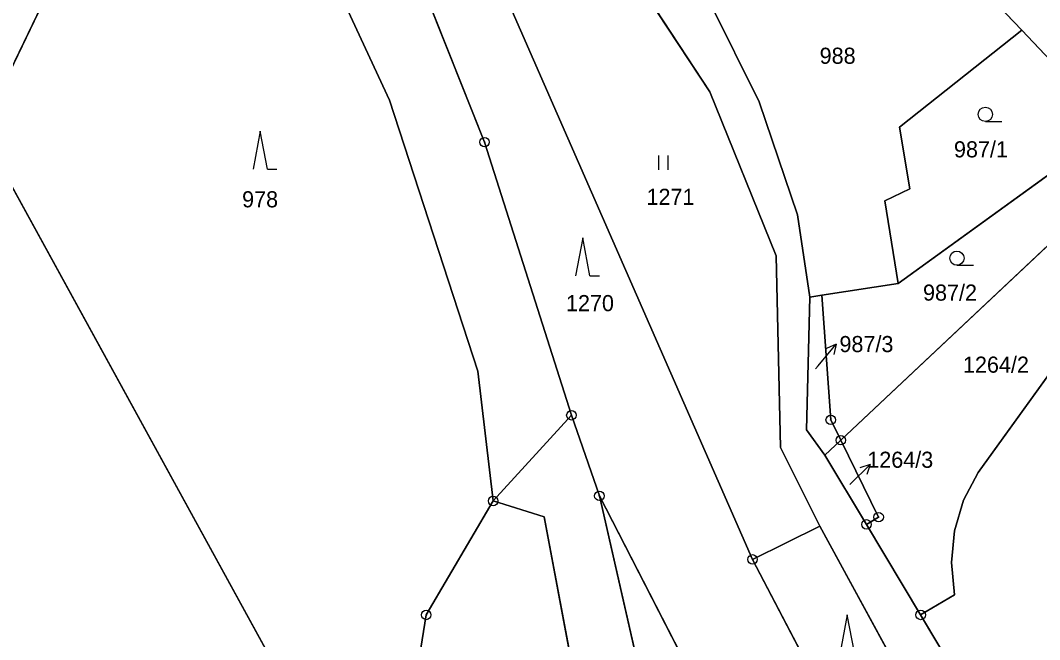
# Model space of a CAD drawing. Extents: x -689422 to -685210, y -987725 to -982160.
# Drawn here: x -686972.5 to -686865, y -986015.1 to -985949.8 of the extents above; entities that cross this region are included whole.
import ezdxf

# ---------------------------------------------------------------- set-up
doc = ezdxf.new("R2010")
doc.units = 0
for name, color, linetype in [('KN_Hranice_parcel', 7, 'Continuous'), ('KN_Parcelni cisla', 7, 'Continuous'), ('KN_Parcelni cisla_sipky', 7, 'Continuous'), ('KN_Polygon parcely', 7, 'Continuous'), ('KN_POZEMKY_LESNI POZEMEK', 7, 'Continuous'), ('KN_POZEMKY_ORNA PUDA', 7, 'Continuous'), ('KN_POZEMKY_OSTATNI PLOCHA', 7, 'Continuous'), ('KN_POZEMKY_TTP', 7, 'Continuous'), ('KN_POZEMKY_ZAHRADA', 7, 'Continuous'), ('KN_VYUZITI_16_ostatni plocha_silnice', 7, 'Continuous'), ('KN_VYUZITI_26_ostatni plocha_jina plocha', 7, 'Continuous'), ('KN_VYUZITI_27_ostatni plocha_neplodna puda', 7, 'Continuous'), ('KN_Značky bodu BP', 7, 'Continuous'), ('KN_Značky kultur', 7, 'Continuous')]:
    doc.layers.add(name, color=color, linetype=linetype)

msp = doc.modelspace()

# ---------------------------------------------------------------- linework, layer by layer
at = {"layer": 'KN_Hranice_parcel'}
for p, q in [((-686953.92, -985914.25), (-686976.59, -985961.43)), ((-686857.2, -985961.09), (-686866.9, -985950.84)), ((-686857.2, -985961.09), (-686879.94, -985977.53)), ((-686879.94, -985977.53), (-686887.99, -985978.78)), ((-686887.99, -985978.78), (-686889.24, -985978.98)), ((-686887.99, -985978.78), (-686887.04, -985991.93)), ((-686922.63, -986000.48), (-686914.38, -985991.44)), ((-686911.43, -985999.94), (-686914.38, -985991.44)), ((-686887.04, -985991.93), (-686885.98, -985994.07)), ((-686887.65, -985995.64), (-686885.98, -985994.07)), ((-686885.98, -985994.07), (-686881.99, -986002.18)), ((-686887.65, -985995.64), (-686883.27, -986002.95)), ((-686881.99, -986002.18), (-686883.27, -986002.95)), ((-686888.2, -986003.15), (-686895.28, -986006.64)), ((-686875.86, -986025.76), (-686888.2, -986003.15)), ((-686883.27, -986002.95), (-686877.56, -986012.5)), ((-686895.28, -986006.64), (-686883.22, -986029.68))]:
    msp.add_line(p, q, dxfattribs=at)
for points in [[(-686922.63, -986000.48), (-686924.23, -985986.79), (-686933.55, -985958.19), (-686953.92, -985914.25)], [(-686919.77, -985923.66), (-686906.38, -985947.28), (-686899.78, -985957.32), (-686892.78, -985974.63), (-686892.32, -985994.85), (-686888.2, -986003.15)], [(-686895.28, -986006.64), (-686920.86, -985948.24), (-686923.5, -985924.55)], [(-686914.38, -985991.44), (-686923.53, -985962.63), (-686935.38, -985932.82)], [(-686866.9, -985950.84), (-686872.01, -985945.45), (-686885.86, -985932.01)], [(-686899.74, -985947.98), (-686894.57, -985958.37), (-686890.56, -985970.3), (-686889.24, -985978.98)], [(-686879.94, -985977.53), (-686881.33, -985968.82), (-686878.7, -985967.55), (-686879.79, -985961.07), (-686866.9, -985950.84)], [(-686976.59, -985961.43), (-686936.32, -986034.85), (-686932.82, -986032.02)], [(-686885.98, -985994.07), (-686858.21, -985967.93), (-686855.35, -985962.49)], [(-686849.86, -985966.64), (-686852.15, -985970.61), (-686871.5, -985997.48), (-686873.06, -986000.41), (-686874, -986003.62), (-686874.3, -986006.96), (-686874.01, -986010.38), (-686877.56, -986012.5)], [(-686889.24, -985978.98), (-686889.59, -985992.98), (-686887.65, -985995.64)], [(-686932.82, -986032.02), (-686929.68, -986012.5), (-686922.63, -986000.48)], [(-686922.63, -986000.48), (-686917.25, -986002.16), (-686910.38, -986038.58), (-686909.09, -986065.1), (-686904.51, -986078.46), (-686908.03, -986079.44)], [(-686898.34, -986082.57), (-686903.9, -986032.94), (-686911.43, -985999.94)], [(-686875.98, -986068.84), (-686885.07, -986051.27), (-686911.43, -985999.94)], [(-686877.56, -986012.5), (-686871.66, -986022.36), (-686870.61, -986025.69)]]:
    msp.add_lwpolyline(points, dxfattribs=at)
at = {"layer": 'KN_Parcelni cisla_sipky'}
for p, q in [((-686888.38, -985986.24), (-686886.45, -985983.94)), ((-686886.45, -985983.94), (-686887.48, -985984.39)), ((-686886.45, -985983.94), (-686886.71, -985985.03)), ((-686888.63, -985986.55), (-686888.38, -985986.24)), ((-686885.02, -985998.75), (-686882.9, -985996.63)), ((-686882.9, -985996.63), (-686883.96, -985996.98)), ((-686882.9, -985996.63), (-686883.25, -985997.69))]:
    msp.add_line(p, q, dxfattribs=at)
at = {"layer": 'KN_Polygon parcely'}
for points in [[(-686978.19, -985842.94), (-686966.74, -985851.16), (-686961.89, -985855.3), (-686956.75, -985859.65), (-686942.32, -985873.55), (-686939.75, -985875.76), (-686935.7, -985879.92), (-686930.34, -985885.47), (-686926.29, -985889.61), (-686913.08, -985903.42), (-686906.38, -985910.25), (-686896.89, -985919.84), (-686889.91, -985927.54), (-686885.86, -985932.01), (-686872.01, -985945.45), (-686866.9, -985950.84), (-686857.2, -985961.09)], [(-686871.66, -986022.36), (-686877.56, -986012.5), (-686883.27, -986002.95), (-686887.65, -985995.64), (-686889.59, -985992.98), (-686889.24, -985978.98), (-686890.56, -985970.3), (-686894.57, -985958.37), (-686899.74, -985947.98), (-686903.28, -985941.27), (-686909.78, -985931.2), (-686917.65, -985921.54), (-686919.77, -985923.66), (-686906.38, -985947.28), (-686899.78, -985957.32), (-686892.78, -985974.63), (-686892.32, -985994.85), (-686888.2, -986003.15), (-686875.86, -986025.76)], [(-686837.22, -986017.73), (-686842.32, -985996.83), (-686842.59, -985995.73), (-686844.37, -985993.84), (-686847.75, -985996.96), (-686852.27, -985987.45), (-686852.56, -985982.3), (-686851.76, -985978.9), (-686850.41, -985976.37), (-686845.96, -985970.78), (-686849.86, -985966.64), (-686852.15, -985970.61), (-686871.5, -985997.48), (-686873.06, -986000.41), (-686874, -986003.62), (-686874.3, -986006.96), (-686874.01, -986010.38), (-686877.56, -986012.5), (-686871.66, -986022.36)]]:
    msp.add_lwpolyline(points, dxfattribs=at)
for points in [[(-686976.59, -985961.43), (-686953.92, -985914.25), (-686968.42, -985896.57), (-686987.76, -985890.96), (-686997.42, -985891.97), (-687008.72, -985905.55)], [(-686946.77, -985911.79), (-686953.92, -985914.25), (-686933.55, -985958.19), (-686924.23, -985986.79), (-686922.63, -986000.48), (-686914.38, -985991.44), (-686923.53, -985962.63), (-686935.38, -985932.82)], [(-686976.59, -985961.43), (-686936.32, -986034.85), (-686932.82, -986032.02), (-686929.68, -986012.5), (-686922.63, -986000.48), (-686924.23, -985986.79), (-686933.55, -985958.19), (-686953.92, -985914.25)], [(-686919.77, -985923.66), (-686922.09, -985925.99), (-686923.5, -985924.55), (-686920.86, -985948.24), (-686895.28, -986006.64), (-686888.2, -986003.15), (-686892.32, -985994.85), (-686892.78, -985974.63), (-686899.78, -985957.32), (-686906.38, -985947.28)], [(-686920.86, -985948.24), (-686923.5, -985924.55), (-686935.38, -985932.82), (-686923.53, -985962.63), (-686914.38, -985991.44), (-686911.43, -985999.94), (-686885.07, -986051.27), (-686875.98, -986068.84), (-686871.13, -986066.65), (-686862.97, -986062.66), (-686883.22, -986029.68), (-686895.28, -986006.64)], [(-686885.86, -985932.01), (-686885.83, -985935.73), (-686898.61, -985947.22), (-686899.74, -985947.98), (-686894.57, -985958.37), (-686890.56, -985970.3), (-686889.24, -985978.98), (-686887.99, -985978.78), (-686879.94, -985977.53), (-686881.33, -985968.82), (-686878.7, -985967.55), (-686879.79, -985961.07), (-686866.9, -985950.84), (-686872.01, -985945.45)], [(-686866.9, -985950.84), (-686879.79, -985961.07), (-686878.7, -985967.55), (-686881.33, -985968.82), (-686879.94, -985977.53), (-686857.2, -985961.09)], [(-686969.11, -986061.42), (-686990.82, -986084.68), (-686989.13, -986088.31), (-686920.43, -986055.73), (-686932.82, -986032.02), (-686936.32, -986034.85), (-686976.59, -985961.43), (-687005.66, -985968.81)], [(-686857.2, -985961.09), (-686879.94, -985977.53), (-686887.99, -985978.78), (-686887.04, -985991.93), (-686885.98, -985994.07), (-686858.21, -985967.93), (-686855.35, -985962.49)], [(-686855.35, -985962.49), (-686858.21, -985967.93), (-686885.98, -985994.07), (-686881.99, -986002.18), (-686883.27, -986002.95), (-686877.56, -986012.5), (-686874.01, -986010.38), (-686874.3, -986006.96), (-686874, -986003.62), (-686873.06, -986000.41), (-686871.5, -985997.48), (-686852.15, -985970.61), (-686849.86, -985966.64)], [(-686889.59, -985992.98), (-686887.65, -985995.64), (-686885.98, -985994.07), (-686887.04, -985991.93), (-686887.99, -985978.78), (-686889.24, -985978.98)], [(-686904.42, -986086.16), (-686898.34, -986082.57), (-686903.9, -986032.94), (-686911.43, -985999.94), (-686914.38, -985991.44), (-686922.63, -986000.48), (-686917.25, -986002.16), (-686910.38, -986038.58), (-686909.09, -986065.1), (-686904.51, -986078.46), (-686908.03, -986079.44)], [(-686883.27, -986002.95), (-686881.99, -986002.18), (-686885.98, -985994.07), (-686887.65, -985995.64)], [(-686920.43, -986055.73), (-686908.03, -986079.44), (-686904.51, -986078.46), (-686909.09, -986065.1), (-686910.38, -986038.58), (-686917.25, -986002.16), (-686922.63, -986000.48), (-686929.68, -986012.5), (-686932.82, -986032.02)], [(-686875.98, -986068.84), (-686885.07, -986051.27), (-686911.43, -985999.94), (-686903.9, -986032.94), (-686898.34, -986082.57)], [(-686883.22, -986029.68), (-686875.86, -986025.76), (-686888.2, -986003.15), (-686895.28, -986006.64)]]:
    msp.add_lwpolyline(points, close=True, dxfattribs=at)
at = {"layer": 'KN_POZEMKY_LESNI POZEMEK'}
for p, q in [((-686976.59, -985961.43), (-686953.92, -985914.25)), ((-686953.92, -985914.25), (-686933.55, -985958.19)), ((-686933.55, -985958.19), (-686953.92, -985914.25)), ((-686935.38, -985932.82), (-686923.53, -985962.63)), ((-686923.53, -985962.63), (-686935.38, -985932.82)), ((-686920.86, -985948.24), (-686895.28, -986006.64)), ((-686933.55, -985958.19), (-686924.23, -985986.79)), ((-686924.23, -985986.79), (-686933.55, -985958.19)), ((-686936.32, -986034.85), (-686976.59, -985961.43)), ((-686923.53, -985962.63), (-686914.38, -985991.44)), ((-686914.38, -985991.44), (-686923.53, -985962.63)), ((-686924.23, -985986.79), (-686922.63, -986000.48)), ((-686922.63, -986000.48), (-686924.23, -985986.79)), ((-686914.38, -985991.44), (-686922.63, -986000.48)), ((-686911.43, -985999.94), (-686914.38, -985991.44)), ((-686922.63, -986000.48), (-686929.68, -986012.5)), ((-686885.07, -986051.27), (-686911.43, -985999.94)), ((-686895.28, -986006.64), (-686888.2, -986003.15)), ((-686888.2, -986003.15), (-686875.86, -986025.76)), ((-686883.22, -986029.68), (-686895.28, -986006.64)), ((-686895.28, -986006.64), (-686883.22, -986029.68)), ((-686929.68, -986012.5), (-686932.82, -986032.02))]:
    msp.add_line(p, q, dxfattribs=at)
at = {"layer": 'KN_POZEMKY_ORNA PUDA'}
msp.add_line((-686976.59, -985961.43), (-686936.32, -986034.85), dxfattribs=at)
at = {"layer": 'KN_POZEMKY_OSTATNI PLOCHA'}
for p, q in [((-686872.01, -985945.45), (-686866.9, -985950.84)), ((-686866.9, -985950.84), (-686872.01, -985945.45)), ((-686899.78, -985957.32), (-686906.38, -985947.28)), ((-686894.57, -985958.37), (-686899.74, -985947.98)), ((-686899.74, -985947.98), (-686894.57, -985958.37)), ((-686866.9, -985950.84), (-686879.79, -985961.07)), ((-686857.2, -985961.09), (-686866.9, -985950.84)), ((-686892.78, -985974.63), (-686899.78, -985957.32)), ((-686890.56, -985970.3), (-686894.57, -985958.37)), ((-686894.57, -985958.37), (-686890.56, -985970.3)), ((-686879.79, -985961.07), (-686878.7, -985967.55)), ((-686885.98, -985994.07), (-686858.21, -985967.93)), ((-686878.7, -985967.55), (-686881.33, -985968.82)), ((-686881.33, -985968.82), (-686879.94, -985977.53)), ((-686889.24, -985978.98), (-686890.56, -985970.3)), ((-686890.56, -985970.3), (-686889.24, -985978.98)), ((-686871.5, -985997.48), (-686852.15, -985970.61)), ((-686852.15, -985970.61), (-686871.5, -985997.48)), ((-686892.32, -985994.85), (-686892.78, -985974.63)), ((-686879.94, -985977.53), (-686887.99, -985978.78)), ((-686889.24, -985978.98), (-686889.59, -985992.98)), ((-686887.99, -985978.78), (-686889.24, -985978.98)), ((-686922.63, -986000.48), (-686914.38, -985991.44)), ((-686914.38, -985991.44), (-686911.43, -985999.94)), ((-686889.59, -985992.98), (-686887.65, -985995.64)), ((-686887.65, -985995.64), (-686885.98, -985994.07)), ((-686881.99, -986002.18), (-686885.98, -985994.07)), ((-686885.98, -985994.07), (-686881.99, -986002.18)), ((-686888.2, -986003.15), (-686892.32, -985994.85)), ((-686883.27, -986002.95), (-686887.65, -985995.64)), ((-686887.65, -985995.64), (-686883.27, -986002.95)), ((-686873.06, -986000.41), (-686871.5, -985997.48)), ((-686871.5, -985997.48), (-686873.06, -986000.41)), ((-686917.25, -986002.16), (-686922.63, -986000.48)), ((-686911.43, -985999.94), (-686903.9, -986032.94)), ((-686874, -986003.62), (-686873.06, -986000.41)), ((-686873.06, -986000.41), (-686874, -986003.62)), ((-686910.38, -986038.58), (-686917.25, -986002.16)), ((-686883.27, -986002.95), (-686881.99, -986002.18)), ((-686881.99, -986002.18), (-686883.27, -986002.95)), ((-686875.86, -986025.76), (-686888.2, -986003.15)), ((-686877.56, -986012.5), (-686883.27, -986002.95)), ((-686883.27, -986002.95), (-686877.56, -986012.5)), ((-686874.3, -986006.96), (-686874, -986003.62)), ((-686874, -986003.62), (-686874.3, -986006.96)), ((-686874.01, -986010.38), (-686874.3, -986006.96)), ((-686874.3, -986006.96), (-686874.01, -986010.38)), ((-686877.56, -986012.5), (-686874.01, -986010.38)), ((-686874.01, -986010.38), (-686877.56, -986012.5)), ((-686871.66, -986022.36), (-686877.56, -986012.5)), ((-686877.56, -986012.5), (-686871.66, -986022.36))]:
    msp.add_line(p, q, dxfattribs=at)
at = {"layer": 'KN_POZEMKY_TTP'}
for p, q in [((-686906.38, -985947.28), (-686899.78, -985957.32)), ((-686895.28, -986006.64), (-686920.86, -985948.24)), ((-686899.78, -985957.32), (-686892.78, -985974.63)), ((-686892.78, -985974.63), (-686892.32, -985994.85)), ((-686892.32, -985994.85), (-686888.2, -986003.15)), ((-686929.68, -986012.5), (-686922.63, -986000.48)), ((-686922.63, -986000.48), (-686917.25, -986002.16)), ((-686911.43, -985999.94), (-686885.07, -986051.27)), ((-686903.9, -986032.94), (-686911.43, -985999.94)), ((-686917.25, -986002.16), (-686910.38, -986038.58)), ((-686888.2, -986003.15), (-686895.28, -986006.64)), ((-686932.82, -986032.02), (-686929.68, -986012.5))]:
    msp.add_line(p, q, dxfattribs=at)
at = {"layer": 'KN_POZEMKY_ZAHRADA'}
for p, q in [((-686953.92, -985914.25), (-686976.59, -985961.43)), ((-686879.79, -985961.07), (-686866.9, -985950.84)), ((-686866.9, -985950.84), (-686857.2, -985961.09)), ((-686857.2, -985961.09), (-686879.94, -985977.53)), ((-686879.94, -985977.53), (-686857.2, -985961.09)), ((-686878.7, -985967.55), (-686879.79, -985961.07)), ((-686858.21, -985967.93), (-686885.98, -985994.07)), ((-686881.33, -985968.82), (-686878.7, -985967.55)), ((-686879.94, -985977.53), (-686881.33, -985968.82)), ((-686887.99, -985978.78), (-686879.94, -985977.53)), ((-686889.59, -985992.98), (-686889.24, -985978.98)), ((-686889.24, -985978.98), (-686887.99, -985978.78)), ((-686887.04, -985991.93), (-686887.99, -985978.78)), ((-686887.99, -985978.78), (-686887.04, -985991.93)), ((-686885.98, -985994.07), (-686887.04, -985991.93)), ((-686887.04, -985991.93), (-686885.98, -985994.07)), ((-686887.65, -985995.64), (-686889.59, -985992.98)), ((-686885.98, -985994.07), (-686887.65, -985995.64))]:
    msp.add_line(p, q, dxfattribs=at)
at = {"layer": 'KN_VYUZITI_16_ostatni plocha_silnice'}
for p, q in [((-686866.9, -985950.84), (-686872.01, -985945.45)), ((-686857.2, -985961.09), (-686866.9, -985950.84))]:
    msp.add_line(p, q, dxfattribs=at)
at = {"layer": 'KN_VYUZITI_26_ostatni plocha_jina plocha'}
for p, q in [((-686872.01, -985945.45), (-686866.9, -985950.84)), ((-686899.78, -985957.32), (-686906.38, -985947.28)), ((-686894.57, -985958.37), (-686899.74, -985947.98)), ((-686899.74, -985947.98), (-686894.57, -985958.37)), ((-686866.9, -985950.84), (-686879.79, -985961.07)), ((-686892.78, -985974.63), (-686899.78, -985957.32)), ((-686890.56, -985970.3), (-686894.57, -985958.37)), ((-686894.57, -985958.37), (-686890.56, -985970.3)), ((-686879.79, -985961.07), (-686878.7, -985967.55)), ((-686885.98, -985994.07), (-686858.21, -985967.93)), ((-686878.7, -985967.55), (-686881.33, -985968.82)), ((-686881.33, -985968.82), (-686879.94, -985977.53)), ((-686889.24, -985978.98), (-686890.56, -985970.3)), ((-686890.56, -985970.3), (-686889.24, -985978.98)), ((-686871.5, -985997.48), (-686852.15, -985970.61)), ((-686852.15, -985970.61), (-686871.5, -985997.48)), ((-686892.32, -985994.85), (-686892.78, -985974.63)), ((-686879.94, -985977.53), (-686887.99, -985978.78)), ((-686889.24, -985978.98), (-686889.59, -985992.98)), ((-686887.99, -985978.78), (-686889.24, -985978.98)), ((-686889.59, -985992.98), (-686887.65, -985995.64)), ((-686887.65, -985995.64), (-686885.98, -985994.07)), ((-686881.99, -986002.18), (-686885.98, -985994.07)), ((-686885.98, -985994.07), (-686881.99, -986002.18)), ((-686888.2, -986003.15), (-686892.32, -985994.85)), ((-686883.27, -986002.95), (-686887.65, -985995.64)), ((-686887.65, -985995.64), (-686883.27, -986002.95)), ((-686873.06, -986000.41), (-686871.5, -985997.48)), ((-686871.5, -985997.48), (-686873.06, -986000.41)), ((-686874, -986003.62), (-686873.06, -986000.41)), ((-686873.06, -986000.41), (-686874, -986003.62)), ((-686883.27, -986002.95), (-686881.99, -986002.18)), ((-686881.99, -986002.18), (-686883.27, -986002.95)), ((-686875.86, -986025.76), (-686888.2, -986003.15)), ((-686877.56, -986012.5), (-686883.27, -986002.95)), ((-686883.27, -986002.95), (-686877.56, -986012.5)), ((-686874.3, -986006.96), (-686874, -986003.62)), ((-686874, -986003.62), (-686874.3, -986006.96)), ((-686874.01, -986010.38), (-686874.3, -986006.96)), ((-686874.3, -986006.96), (-686874.01, -986010.38)), ((-686877.56, -986012.5), (-686874.01, -986010.38)), ((-686874.01, -986010.38), (-686877.56, -986012.5)), ((-686871.66, -986022.36), (-686877.56, -986012.5)), ((-686877.56, -986012.5), (-686871.66, -986022.36))]:
    msp.add_line(p, q, dxfattribs=at)
at = {"layer": 'KN_VYUZITI_27_ostatni plocha_neplodna puda'}
for p, q in [((-686922.63, -986000.48), (-686914.38, -985991.44)), ((-686914.38, -985991.44), (-686911.43, -985999.94)), ((-686917.25, -986002.16), (-686922.63, -986000.48)), ((-686911.43, -985999.94), (-686903.9, -986032.94)), ((-686910.38, -986038.58), (-686917.25, -986002.16))]:
    msp.add_line(p, q, dxfattribs=at)
at = {"layer": 'KN_Značky bodu BP'}
for centre, radius in [((-686923.53, -985962.63), 0.5), ((-686923.53, -985962.63), 0.0303), ((-686914.38, -985991.44), 0.5), ((-686914.38, -985991.44), 0.0303), ((-686887.04, -985991.93), 0.5), ((-686887.04, -985991.93), 0.0303), ((-686885.98, -985994.07), 0.5), ((-686885.98, -985994.07), 0.0303), ((-686911.43, -985999.94), 0.5), ((-686922.63, -986000.48), 0.5), ((-686922.63, -986000.48), 0.0303), ((-686911.43, -985999.94), 0.0303), ((-686883.27, -986002.95), 0.5), ((-686881.99, -986002.18), 0.5), ((-686881.99, -986002.18), 0.0303), ((-686883.27, -986002.95), 0.0303), ((-686895.28, -986006.64), 0.5), ((-686895.28, -986006.64), 0.0303), ((-686929.68, -986012.5), 0.5), ((-686877.56, -986012.5), 0.5), ((-686929.68, -986012.5), 0.0303), ((-686877.56, -986012.5), 0.0303)]:
    msp.add_circle(centre, radius, dxfattribs=at)
at = {"layer": 'KN_Značky kultur'}
for p, q in [((-686870.74, -985960.45), (-686868.99, -985960.45)), ((-686947.17, -985961.47), (-686947.92, -985965.47)), ((-686946.42, -985965.47), (-686947.17, -985961.47)), ((-686905.16, -985965.54), (-686905.16, -985964.04)), ((-686904.16, -985965.54), (-686904.16, -985964.04)), ((-686946.42, -985965.47), (-686945.42, -985965.47)), ((-686913.18, -985972.73), (-686913.93, -985976.73)), ((-686912.43, -985976.73), (-686913.18, -985972.73)), ((-686873.74, -985975.62), (-686871.99, -985975.62)), ((-686912.43, -985976.73), (-686911.43, -985976.73)), ((-686885.29, -986012.47), (-686886.04, -986016.47)), ((-686884.54, -986016.47), (-686885.29, -986012.47))]:
    msp.add_line(p, q, dxfattribs=at)
for centre in [(-686870.74, -985959.7), (-686873.74, -985974.87)]:
    msp.add_circle(centre, 0.75, dxfattribs=at)

# ---------------------------------------------------------------- texts
at = {"layer": 'KN_Parcelni cisla'}
for s, p in [('988', (-686888.21, -985954.37)), ('987/1', (-686874.05, -985964.24)), ('978', (-686949.09, -985969.51)), ('1271', (-686906.46, -985969.25)), ('987/2', (-686877.31, -985979.35)), ('1270', (-686914.95, -985980.46)), ('987/3', (-686886.12, -985984.78)), ('1264/2', (-686873.1, -985986.95)), ('1264/3', (-686883.19, -985996.98))]:
    msp.add_text(s, height=1.7, dxfattribs=at).set_placement(p)

doc.saveas('drawing.dxf')
